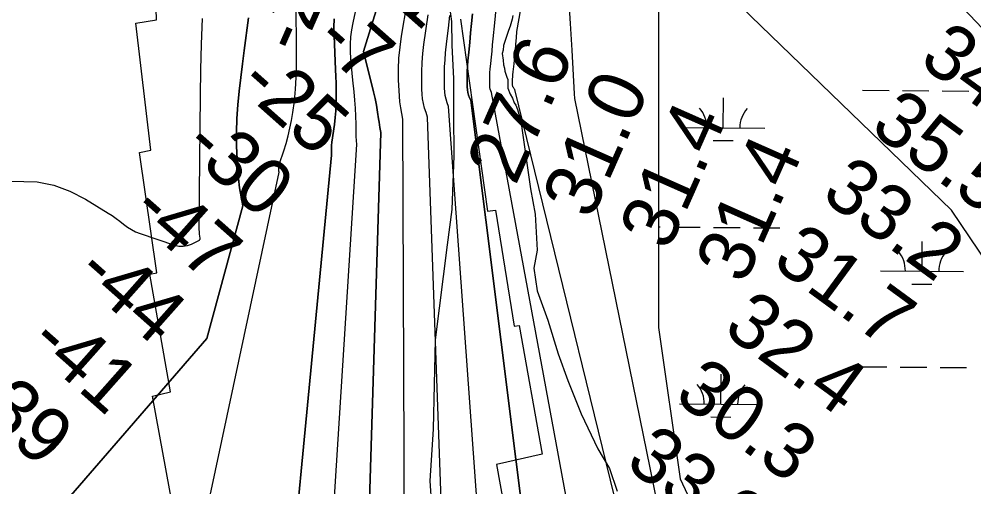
# Model space of a CAD drawing. Extents: x 3271442 to 3309282, y 752266 to 777610.
# Drawn here: x 3292682 to 3293831, y 766977 to 767540 of the extents above; entities that cross this region are included whole.
import ezdxf

# ---------------------------------------------------------------- set-up
doc = ezdxf.new("R2010")
doc.units = 0
for name, color, linetype in [('V-RIVR-EDGE', 7, 'Continuous'), ('V-RIVR-RANG', 7, 'Continuous'), ('V-RRAP-RVMT', 7, 'Continuous'), ('V-SITE-VEGE', 7, 'Continuous'), ('V-TOPO-DPTH', 7, 'Continuous'), ('V-TOPO-MAJR', 7, 'Continuous'), ('V-TOPO-MINR', 7, 'Continuous'), ('V-TOPO-WATR', 7, 'Continuous'), ('V-WETL-SWMP', 7, 'Continuous')]:
    doc.layers.add(name, color=color, linetype=linetype)

msp = doc.modelspace()

# ---------------------------------------------------------------- linework, layer by layer
at = {"layer": 'V-RIVR-EDGE'}
msp.add_lwpolyline([(3293180.6, 766924.7), (3293176.8, 766984.2), (3293180.9, 767046.4), (3293183.3, 767153.8), (3293197.5, 767268), (3293203.3, 767310.6), (3293205.6, 767375.4), (3293205.3, 767425.8), (3293205.4, 767468), (3293203.3, 767508.4), (3293203, 767537.1), (3293199.1, 767563.6), (3293207, 767581.9), (3293209.3, 767621.8), (3293210.2, 767643.1), (3293211.1, 767671), (3293223.3, 767693.1), (3293231.2, 767703.1), (3293231.2, 767713.1), (3293234.3, 767747.4), (3293240.1, 767778.3), (3293257.6, 767816.9), (3293265.9, 767851.2)], dxfattribs=at)
at = {"layer": 'V-RRAP-RVMT'}
for p, q in [((3292847.6, 767539), (3292843.3, 767678.2)), ((3292822.8, 767534.9), (3292847.6, 767539)), ((3292840.9, 767382.1), (3292822.8, 767534.9)), ((3293213.1, 767539.8), (3293245.9, 767308.6)), ((3292827.1, 767379.4), (3292840.9, 767382.1)), ((3292848, 767234.3), (3292827.1, 767379.4)), ((3293245.9, 767308.6), (3293255.2, 767310)), ((3293255.2, 767310), (3293277.8, 767170.3)), ((3292839.6, 767233), (3292848, 767234.3)), ((3292864.4, 767091.2), (3292839.6, 767233)), ((3293277.8, 767170.3), (3293283.6, 767171.2)), ((3293283.6, 767171.2), (3293311.5, 767016.2)), ((3292842.8, 767086.1), (3292864.4, 767091.2)), ((3292870.9, 766933.3), (3292842.8, 767086.1)), ((3293311.5, 767016.2), (3293256.5, 767003.9)), ((3293256.5, 767003.9), (3293282.6, 766858.2))]:
    msp.add_line(p, q, dxfattribs=at)
at = {"layer": 'V-SITE-VEGE'}
for points in [[(3293276, 767544.3), (3293275.4, 767539.7), (3293273.1, 767531.2), (3293270.8, 767526.1), (3293267.9, 767516.5), (3293265.1, 767507.9), (3293264.5, 767502.3), (3293263.3, 767498.3)], [(3293263.3, 767498.3), (3293264.4, 767490.3), (3293265, 767484.6), (3293266.1, 767480.7), (3293266.6, 767477.2), (3293268.9, 767469.9), (3293270, 767467), (3293270, 767456.8), (3293272.8, 767449.4), (3293275.6, 767444.8), (3293277.9, 767439.1), (3293279.6, 767436.3), (3293281.8, 767431.2), (3293283.5, 767425.5), (3293285.2, 767422.6), (3293297.3, 767335.6), (3293302.9, 767304.9), (3293305.5, 767261.7), (3293301.5, 767240.1), (3293305.3, 767212.8), (3293318.3, 767177.5), (3293330.6, 767137.1), (3293342.4, 767104.7), (3293358.2, 767064.9), (3293378.5, 767022.7), (3293392.6, 766998.8), (3293401.5, 766971.5)]]:
    msp.add_lwpolyline(points, dxfattribs=at)
at = {"layer": 'V-TOPO-DPTH'}
for p, q in [((3292958.2, 767541.3), (3292953, 767502.1)), ((3292958.2, 767541.3), (3292953, 767502.1)), ((3292953, 767502.1), (3292951, 767485.8)), ((3292953, 767502.1), (3292951, 767485.8)), ((3292951, 767485.8), (3292949, 767469.4)), ((3292951, 767485.8), (3292949, 767469.4)), ((3292949, 767469.4), (3292947.2, 767453)), ((3292949, 767469.4), (3292947.2, 767453)), ((3292947.2, 767453), (3292945.5, 767436.6)), ((3292947.2, 767453), (3292945.5, 767436.6)), ((3292945.5, 767436.6), (3292944.3, 767420.2)), ((3292945.5, 767436.6), (3292944.3, 767420.2)), ((3292944.3, 767420.2), (3292943.7, 767403.8)), ((3292944.3, 767420.2), (3292943.7, 767403.8)), ((3292943.7, 767403.8), (3292943.8, 767387.3)), ((3292943.7, 767403.8), (3292943.8, 767387.3)), ((3292943.8, 767387.3), (3292944.5, 767370.9)), ((3292943.8, 767387.3), (3292944.5, 767370.9)), ((3292944.5, 767370.9), (3292945.3, 767359)), ((3292944.5, 767370.9), (3292945.3, 767359)), ((3292945.3, 767359), (3292946.3, 767347.9)), ((3292945.3, 767359), (3292946.3, 767347.9)), ((3292946.3, 767347.9), (3292947.6, 767336.8)), ((3292946.3, 767347.9), (3292947.6, 767336.8)), ((3292947.6, 767336.8), (3292949.5, 767325.8)), ((3292947.6, 767336.8), (3292949.5, 767325.8)), ((3292949.5, 767325.8), (3292951.6, 767314.9)), ((3292949.5, 767325.8), (3292951.6, 767314.9)), ((3292951.6, 767314.9), (3292908.2, 767155.4)), ((3292951.6, 767314.9), (3292908.2, 767155.4)), ((3292908.2, 767155.4), (3292734.1, 766954.3)), ((3292908.2, 767155.4), (3292734.1, 766954.3))]:
    msp.add_line(p, q, dxfattribs=at)
for points in [[(3292863.8, 766739.1), (3292995.2, 767355.4), (3292994.9, 767356.7), (3292994.7, 767358), (3292994.6, 767359.4), (3292994.6, 767360.7), (3292994.7, 767362), (3292994.9, 767363.4), (3292995.2, 767364.6), (3292995.6, 767365.9), (3293000.8, 767381.2), (3293003.6, 767390.2), (3293006.1, 767399.3), (3293008.2, 767408.5), (3293009.9, 767417.7), (3293011.5, 767427.2), (3293013.5, 767441.2), (3293015, 767455.3), (3293015.8, 767469.5), (3293016.1, 767483.7), (3293015.7, 767577)], [(3292863.8, 766739.1), (3292995.2, 767355.4), (3292994.9, 767356.7), (3292994.7, 767358), (3292994.6, 767359.4), (3292994.6, 767360.7), (3292994.7, 767362), (3292994.9, 767363.4), (3292995.2, 767364.6), (3292995.6, 767365.9), (3293000.8, 767381.2), (3293003.6, 767390.2), (3293006.1, 767399.3), (3293008.2, 767408.5), (3293009.9, 767417.7), (3293011.5, 767427.2), (3293013.5, 767441.2), (3293015, 767455.3), (3293015.8, 767469.5), (3293016.1, 767483.7), (3293015.7, 767577)], [(3293093.6, 766622.3), (3293117.3, 767403.3), (3293116.2, 767409.5), (3293115.3, 767415.7), (3293114.7, 767419.7), (3293113.6, 767427.9), (3293112.2, 767436.1), (3293110.5, 767444.2), (3293108.7, 767452.3), (3293096.6, 767500.9), (3293115.1, 767560.4)], [(3293115.1, 767560.4), (3293096.6, 767500.9), (3293108.7, 767452.3), (3293110.5, 767444.2), (3293112.2, 767436.1), (3293113.6, 767427.9), (3293114.7, 767419.7), (3293115.3, 767415.7), (3293116.2, 767409.5), (3293117.3, 767403.3), (3293093.6, 766622.3)], [(3293201.9, 766623.8), (3293173.6, 767421.7), (3293171.8, 767427.2), (3293170.1, 767432.7), (3293168.8, 767438.3), (3293167.7, 767443.9), (3293167.1, 767449.6), (3293166.8, 767455.3), (3293166.6, 767465.6), (3293166.7, 767476.5), (3293167.1, 767487.4), (3293168, 767498.3), (3293169.3, 767509.1), (3293174.5, 767545)], [(3293201.9, 766623.8), (3293173.6, 767421.7), (3293171.8, 767427.2), (3293170.1, 767432.7), (3293168.8, 767438.3), (3293167.7, 767443.9), (3293167.1, 767449.6), (3293166.8, 767455.3), (3293166.6, 767465.6), (3293166.7, 767476.5), (3293167.1, 767487.4), (3293168, 767498.3), (3293169.3, 767509.1), (3293174.5, 767545)], [(3293227.8, 767546.2), (3293226.6, 767534.6), (3293225.4, 767523.1), (3293224.3, 767511.5), (3293223.1, 767500), (3293222.1, 767489.6), (3293221.6, 767483.2), (3293221.3, 767476.9), (3293221.1, 767470.5), (3293221.1, 767464.1), (3293221.3, 767458.2), (3293221.5, 767454.8), (3293222, 767451.5), (3293222.9, 767448.3), (3293224.1, 767445.2), (3293225.5, 767442.1), (3293316.5, 766715.7)], [(3293061.3, 767540), (3293061.1, 767529.9), (3293061.2, 767519.8), (3293063.1, 767479.1), (3293063.4, 767470.8), (3293063.7, 767462.6), (3293063.8, 767454.3), (3293063.9, 767446), (3293063.8, 767437.7), (3293063.4, 767429.4), (3293062.7, 767421.2), (3293061.7, 767413), (3293058.6, 767391.5), (3293058.2, 767387.7), (3293058, 767383.8), (3293058, 767380), (3293058.3, 767376.2), (3292983, 766594.4)], [(3293061.3, 767540), (3293061.1, 767529.9), (3293061.2, 767519.8), (3293063.1, 767479.1), (3293063.4, 767470.8), (3293063.7, 767462.6), (3293063.8, 767454.3), (3293063.9, 767446), (3293063.8, 767437.7), (3293063.4, 767429.4), (3293062.7, 767421.2), (3293061.7, 767413), (3293058.6, 767391.5), (3293058.2, 767387.7), (3293058, 767383.8), (3293058, 767380), (3293058.3, 767376.2), (3292983, 766594.4)]]:
    msp.add_lwpolyline(points, dxfattribs=at)
at = {"layer": 'V-TOPO-MAJR'}
for p, q in [((3292901.8, 767509.6), (3292903.1, 767540.4)), ((3292900.9, 767478.7), (3292901.8, 767509.6)), ((3292900.4, 767447.9), (3292900.9, 767478.7)), ((3292898.9, 767292.3), (3292900.4, 767447.9)), ((3292590.8, 767346.5), (3292704, 767344.1)), ((3292743.6, 767332.7), (3292762.5, 767323.1)), ((3292762.5, 767323.1), (3292789.4, 767306.4)), ((3292789.4, 767306.4), (3292794.3, 767303.3)), ((3292794.3, 767303.3), (3292799, 767300)), ((3292799, 767300), (3292803.6, 767296.5)), ((3292803.6, 767296.5), (3292808.1, 767292.9)), ((3292808.1, 767292.9), (3292812.7, 767289.5)), ((3292812.7, 767289.5), (3292817.5, 767286.4)), ((3292898.9, 767289.5), (3292898.9, 767292.3)), ((3292899, 767286.7), (3292898.9, 767289.5)), ((3292817.5, 767286.4), (3292822.6, 767283.9)), ((3292822.6, 767283.9), (3292827.9, 767281.8)), ((3292827.9, 767281.8), (3292869.2, 767267.7)), ((3292899.2, 767283.9), (3292899, 767286.7)), ((3292899.5, 767281.1), (3292899.2, 767283.9)), ((3292900, 767276.3), (3292899.5, 767281.1)), ((3292869.2, 767267.7), (3292874.5, 767266.7)), ((3292874.5, 767266.7), (3292879.7, 767266.4)), ((3292879.7, 767266.4), (3292884.8, 767267.3)), ((3292884.8, 767267.3), (3292889.9, 767269.1)), ((3292889.9, 767269.1), (3292899.2, 767273.8)), ((3292899.2, 767273.8), (3292899.5, 767274)), ((3292899.5, 767274), (3292899.7, 767274.2)), ((3292899.7, 767274.2), (3292899.9, 767274.5)), ((3292899.9, 767274.5), (3292900, 767274.8)), ((3292900.1, 767275.9), (3292900, 767276.3)), ((3292900, 767274.8), (3292900.1, 767275.2)), ((3292900.1, 767275.6), (3292900.1, 767275.9)), ((3292900.1, 767275.2), (3292900.1, 767275.6))]:
    msp.add_line(p, q, dxfattribs=at)
for points in [[(3294528.7, 765832.3), (3293963.1, 766259.6), (3293957.6, 766262.4), (3293899.1, 766305.8), (3293799.6, 766441.7), (3293749.5, 766509.5), (3293699.1, 766576.9), (3293648, 766643.9), (3293596.5, 766710.5), (3293466, 766877.8), (3293350.9, 767444.3), (3293350.4, 767449.9), (3293347.5, 767502.6), (3293345.6, 767534.7), (3293343.6, 767566.7), (3293341.4, 767598.7), (3293339.1, 767630.7), (3293331.2, 767734.4), (3293330.2, 767750), (3293378.4, 767912.1), (3293567.5, 768424.4), (3293568.6, 768447.4), (3293571, 768470.3), (3293574.2, 768493.1)], [(3292704, 767344.1), (3292724.1, 767340.1), (3292743.6, 767332.7)]]:
    msp.add_lwpolyline(points, dxfattribs=at)
at = {"layer": 'V-TOPO-MINR'}
for p, q in [((3292953, 767502.1), (3292958.2, 767541.3)), ((3292951, 767485.8), (3292953, 767502.1)), ((3292949, 767469.4), (3292951, 767485.8)), ((3292947.2, 767453), (3292949, 767469.4)), ((3292945.5, 767436.6), (3292947.2, 767453)), ((3292944.3, 767420.2), (3292945.5, 767436.6)), ((3292943.7, 767403.8), (3292944.3, 767420.2)), ((3292943.8, 767387.3), (3292943.7, 767403.8)), ((3292944.5, 767370.9), (3292943.8, 767387.3)), ((3292945.3, 767359), (3292944.5, 767370.9)), ((3292946.3, 767347.9), (3292945.3, 767359)), ((3292947.6, 767336.8), (3292946.3, 767347.9)), ((3292949.5, 767325.8), (3292947.6, 767336.8)), ((3292951.6, 767314.9), (3292949.5, 767325.8)), ((3292908.2, 767155.4), (3292951.6, 767314.9)), ((3292734.1, 766954.3), (3292908.2, 767155.4))]:
    msp.add_line(p, q, dxfattribs=at)
for points in [[(3293432, 766827.6), (3293278.4, 767454.9), (3293277.8, 767455.7), (3293277.3, 767456.5), (3293276.8, 767457.3), (3293276.3, 767458.2), (3293276, 767459.1), (3293275.8, 767460), (3293275.7, 767461), (3293275.7, 767462.7), (3293275.7, 767464.5), (3293275.7, 767466.3), (3293275.8, 767468.1), (3293276, 767469.9), (3293276.3, 767472.9), (3293276.6, 767476.2), (3293276.9, 767479.5), (3293277.2, 767482.8), (3293277.6, 767486.1), (3293278.5, 767494.6), (3293279.2, 767502.1), (3293279.9, 767509.7), (3293280.5, 767517.2), (3293281, 767524.8), (3293354.9, 767937.9)], [(3293748.5, 767626.3), (3294488.9, 766846.4)], [(3294681.6, 766008.1), (3293803.5, 767309.8), (3293489.9, 767613.8)], [(3292863.8, 766739.1), (3292995.2, 767355.4), (3292994.9, 767356.7), (3292994.7, 767358), (3292994.6, 767359.4), (3292994.6, 767360.7), (3292994.7, 767362), (3292994.9, 767363.4), (3292995.2, 767364.6), (3292995.6, 767365.9), (3293000.8, 767381.2), (3293003.6, 767390.2), (3293006.1, 767399.3), (3293008.2, 767408.5), (3293009.9, 767417.7), (3293011.5, 767427.2), (3293013.5, 767441.2), (3293015, 767455.3), (3293015.8, 767469.5), (3293016.1, 767483.7), (3293015.7, 767577)], [(3293039.5, 766616.3), (3293088.6, 767388.7), (3293088, 767393.7), (3293087.7, 767398.7), (3293087.6, 767403.8), (3293087.6, 767413.2), (3293087.4, 767422.9), (3293087.1, 767432.6), (3293086.3, 767442.4), (3293085.4, 767452.1), (3293083.7, 767466.2), (3293082.8, 767474.8), (3293082.1, 767483.5), (3293081.5, 767492.2), (3293081.1, 767501), (3293081.1, 767509.7), (3293081.5, 767518.3), (3293082.5, 767526.9), (3293084, 767535.5), (3293090.5, 767565.8)], [(3293093.6, 766622.3), (3293117.3, 767403.3), (3293116.2, 767409.5), (3293115.3, 767415.7), (3293114.7, 767419.7), (3293113.6, 767427.9), (3293112.2, 767436.1), (3293110.5, 767444.2), (3293108.7, 767452.3), (3293096.6, 767500.9), (3293115.1, 767560.4)], [(3293147, 766615.8), (3293144.1, 767419.4), (3293142.6, 767426.2), (3293141.4, 767433.1), (3293140.4, 767440.1), (3293139.7, 767447), (3293139.3, 767454), (3293138.8, 767466.5), (3293138.8, 767479.7), (3293139.2, 767492.9), (3293140.5, 767506), (3293142.3, 767519.1), (3293149.2, 767559.2)], [(3293256, 766639.2), (3293198.9, 767434.7), (3293197.2, 767439), (3293195.9, 767443.3), (3293194.9, 767447.7), (3293194.3, 767452.2), (3293194, 767456.7), (3293193.9, 767464.9), (3293193.9, 767473.5), (3293194.1, 767482.2), (3293194.7, 767490.8), (3293195.4, 767499.4), (3293197, 767513.2), (3293198.7, 767528.7), (3293200.4, 767544.2)], [(3293316.5, 766715.7), (3293225.5, 767442.1), (3293224.1, 767445.2), (3293222.9, 767448.3), (3293222, 767451.5), (3293221.5, 767454.8), (3293221.3, 767458.2), (3293221.1, 767464.1), (3293221.1, 767470.5), (3293221.3, 767476.9), (3293221.6, 767483.2), (3293222.1, 767489.6), (3293223.1, 767500), (3293224.3, 767511.5), (3293225.4, 767523.1), (3293226.6, 767534.6), (3293227.8, 767546.2)], [(3293379, 766754), (3293250.6, 767451.3), (3293249.7, 767453.3), (3293249.1, 767455.3), (3293248.7, 767457.4), (3293248.5, 767459.6), (3293248.4, 767463.4), (3293248.4, 767467.5), (3293248.5, 767471.6), (3293248.7, 767475.7), (3293249.1, 767479.7), (3293249.7, 767486.4), (3293250.4, 767493.9), (3293251.2, 767501.3), (3293251.9, 767508.7), (3293252.7, 767516.1), (3293254.6, 767535.2), (3293256.3, 767552.1)], [(3292983, 766594.4), (3293058.3, 767376.2), (3293058, 767380), (3293058, 767383.8), (3293058.2, 767387.7), (3293058.6, 767391.5), (3293061.7, 767413), (3293062.7, 767421.2), (3293063.4, 767429.4), (3293063.8, 767437.7), (3293063.9, 767446), (3293063.8, 767454.3), (3293063.7, 767462.6), (3293063.4, 767470.8), (3293063.1, 767479.1), (3293061.2, 767519.8), (3293061.1, 767529.9), (3293061.3, 767540)]]:
    msp.add_lwpolyline(points, dxfattribs=at)
at = {"layer": 'V-TOPO-WATR'}
msp.add_lwpolyline([(3293201.9, 766623.8), (3293173.6, 767421.7), (3293171.8, 767427.2), (3293170.1, 767432.7), (3293168.8, 767438.3), (3293167.7, 767443.9), (3293167.1, 767449.6), (3293166.8, 767455.3), (3293166.6, 767465.6), (3293166.7, 767476.5), (3293167.1, 767487.4), (3293168, 767498.3), (3293169.3, 767509.1), (3293174.5, 767545)], dxfattribs=at)
at = {"layer": 'V-WETL-SWMP'}
for p, q in [((3293696.6, 767454.1), (3293728.6, 767453.8)), ((3293744.6, 767453.7), (3293776.6, 767453.5)), ((3293792.6, 767453.3), (3293824.6, 767453.1)), ((3293529.2, 767409.1), (3293529.5, 767445.1)), ((3293479.2, 767409.5), (3293579.2, 767408.6)), ((3293517.1, 767393.7), (3293541.1, 767393.5)), ((3293451.5, 767289.6), (3293453.4, 767289.6)), ((3293469.4, 767289.5), (3293501.4, 767289.2)), ((3293517.4, 767289.1), (3293549.4, 767288.8)), ((3293565.4, 767288.7), (3293597.4, 767288.4)), ((3293768.3, 767236.3), (3293768.6, 767272.3)), ((3293718.3, 767236.7), (3293818.3, 767235.9)), ((3293756.1, 767220.9), (3293780.1, 767220.7)), ((3293693.9, 767121.4), (3293725.9, 767121.2)), ((3293741.9, 767121.1), (3293773.9, 767120.8)), ((3293789.9, 767120.7), (3293821.9, 767120.4)), ((3293526.5, 767076.4), (3293526.8, 767112.4)), ((3293476.5, 767076.8), (3293576.5, 767076)), ((3293514.3, 767061.1), (3293538.3, 767060.9))]:
    msp.add_line(p, q, dxfattribs=at)
msp.add_lwpolyline([(3294138.7, 769649.4), (3294089.1, 769486.3), (3293946, 769147.7), (3293815.8, 768848.3), (3293659.7, 768509.7), (3293594.6, 768132.2), (3293516.6, 767884.8), (3293451.5, 767637.4), (3293451.5, 767168.7), (3293477.5, 766986.4), (3293568.6, 766791.1), (3293659.7, 766673.9), (3293906.9, 766439.5), (3294219.2, 766127), (3294362.3, 765970.8)], dxfattribs=at)
for centre, start, end in [((3293474, 767410), 358.7563, 40.2999), ((3293584.4, 767409.1), 138.7563, 180.2999), ((3293713, 767237.2), 358.7563, 40.2999), ((3293823.5, 767236.3), 138.7563, 180.2999), ((3293471.2, 767077.3), 358.7563, 40.2999), ((3293581.7, 767076.4), 138.7563, 180.2999)]:
    msp.add_arc(centre, 35.2, start, end, dxfattribs=at)

# ---------------------------------------------------------------- texts
at = {"layer": 'V-RIVR-RANG'}
for s, rotation, p in [('-24', 66.3941, (3293021.1, 767495)), ('1', 318.4481, (3293132.2, 767558.3)), ('-7', 318.4481, (3293035.5, 767510.3)), ('34.2', 323.7583, (3293762.9, 767486.6)), ('27.6', 66.1083, (3293279.3, 767338.3)), ('-25', 318.4481, (3292943.7, 767458.1)), ('31.0', 66.1083, (3293370.4, 767297)), ('35.5', 323.7583, (3293704, 767405.8)), ('31.4', 66.1083, (3293463.1, 767259.4)), ('-30', 318.4481, (3292877.4, 767383.2)), ('31.4', 66.1083, (3293554.7, 767219.1)), ('33.2', 323.7583, (3293645.1, 767325)), ('-47', 318.4481, (3292814.3, 767305.6)), ('31.7', 323.7583, (3293586.2, 767244.2)), ('-44', 318.4481, (3292748, 767230.7)), ('32.4', 323.7583, (3293527.2, 767163.4)), ('-41', 318.4481, (3292691.7, 767146.9)), ('30.3', 323.7583, (3293468.3, 767082.6)), ('-39', 318.4481, (3292612.2, 767083.8)), ('33.2', 323.7583, (3293409.4, 767001.8))]:
    msp.add_text(s, height=67, rotation=rotation, dxfattribs=at).set_placement(p)

doc.saveas('drawing.dxf')
